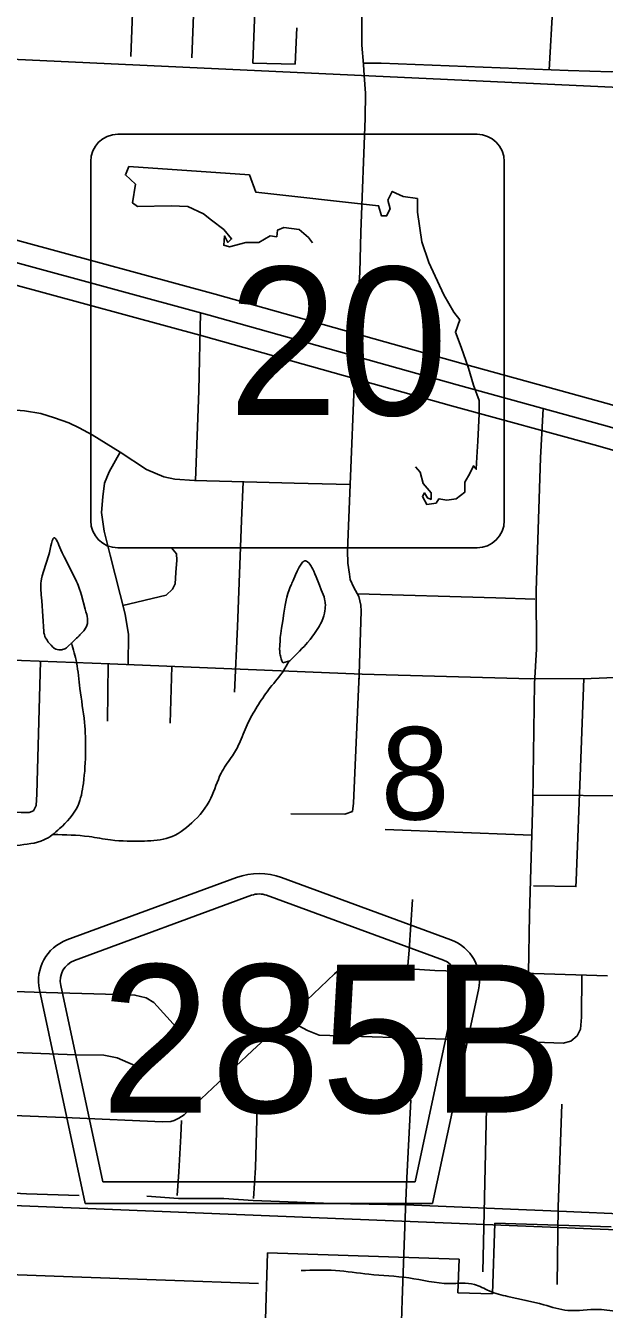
# Model space of a CAD drawing. Extents: x 1219626 to 1426462, y 456797 to 752399.
# Drawn here: x 1347236 to 1349895, y 552478 to 558376 of the extents above; entities that cross this region are included whole.
import ezdxf

# ---------------------------------------------------------------- set-up
doc = ezdxf.new("R2010")
doc.units = 0
for name, color, linetype in [('Cities Incorporated Area', 7, 'Continuous'), ('City Streets', 7, 'Continuous'), ('County Routes Highway Center Lines', 7, 'Continuous'), ('Lakes and Ponds', 7, 'Continuous'), ('Local Roads Paved', 7, 'Continuous'), ('Narrow River Creek and Branch and Slough', 7, 'Continuous'), ('Roadshields County Roads', 7, 'Continuous'), ('Roadshilelds State Highways', 7, 'Continuous'), ('Section Lines', 7, 'Continuous'), ('Section Numbers', 7, 'Continuous'), ('State Route Divided Highway Outline and Fill', 7, 'Continuous'), ('State Routes Highway Center Lines', 7, 'Continuous')]:
    doc.layers.add(name, color=color, linetype=linetype)

msp = doc.modelspace()

# ---------------------------------------------------------------- linework, layer by layer
at = {"layer": 'Cities Incorporated Area'}
for p, q in [((1349391.9, 552873.6), (1349381.6, 552549)), ((1349925.9, 552856.7), (1349391.9, 552873.6)), ((1348347.4, 552737.3), (1348336, 552378.8)), ((1349227, 552709.3), (1348347.4, 552737.3)), ((1349222.1, 552554), (1349227, 552709.3)), ((1349381.6, 552549), (1349222.1, 552554))]:
    msp.add_line(p, q, dxfattribs=at)
at = {"layer": 'City Streets'}
for p, q in [((1348482.2, 558366.3), (1348474.6, 558200.1)), ((1347615.9, 555444.2), (1347612.3, 555181)), ((1347908.4, 555432.2), (1347899.5, 555170.8)), ((1348766.6, 555356.4), (1348768.4, 555388.6)), ((1349567.3, 554840.6), (1350363.4, 554835.3)), ((1349521.8, 554659), (1349562, 554657)), ((1348998.5, 554128.9), (1348991.7, 554057.4)), ((1349353.9, 553402.4), (1349336.8, 552650.7))]:
    msp.add_line(p, q, dxfattribs=at)
for points in [[(1348750.7, 556857.9), (1348759.6, 557059), (1348770.7, 557242.2), (1348775.8, 557428), (1348795.4, 557951.3), (1348798, 558065.5), (1348792, 558147.3), (1348788.6, 558198.4), (1348781, 558286.2), (1348781, 558404.6), (1348786.1, 558497.5), (1348803.1, 558880.2), (1348820.2, 559528.8), (1348818.5, 559602), (1348800.6, 559699.2), (1348763.9, 559792.1), (1348691.5, 559883.3), (1348622.4, 559943.8), (1348544.9, 559994.9), (1348324.2, 560094.6), (1348209.1, 560153.4), (1348140.1, 560204.6), (1348061.7, 560282.1), (1348002.9, 560358.8)], [(1349402.2, 559412.8), (1349398.8, 559331), (1349404.8, 559279.9), (1349424.4, 559247.5), (1349448.3, 559216.8), (1349626.4, 559013.1), (1349873.5, 558724.2), (1349746.5, 558616.9), (1349706.5, 558581.9), (1349680.1, 558544.4), (1349663, 558508.6), (1349657.9, 558471.1), (1349641.5, 558173.6)], [(1347745.4, 558949), (1347734.8, 558636.5), (1347719.5, 558235)], [(1347999.9, 558228.2), (1348014.4, 558624.5), (1348024.3, 558938.8)], [(1348304.5, 558928.6), (1348296.5, 558645.8), (1348280.3, 558204.4), (1348474.6, 558200.1)], [(1350431.7, 558297.3), (1349977.5, 558169.4), (1349928.1, 558163.5), (1349727.8, 558170.3), (1348869.6, 558203.5), (1348788.1, 558204.4)], [(1348016.1, 556286.3), (1348031.6, 556698), (1348039.5, 557057.5)], [(1348767.9, 555396.8), (1348777.8, 555686.8), (1348776.1, 555714.1), (1348766.7, 555754.2), (1348744.5, 555794.2), (1348727.5, 555831.7), (1348723.2, 555855.6), (1348716.4, 555906.7), (1348714.7, 555963), (1348726.6, 556268.9), (1348747.1, 556758.1), (1348750.7, 556857.9)], [(1346969.6, 556615.9), (1347169.6, 556612), (1347230.9, 556606), (1347305.1, 556594.1), (1347368.1, 556574.5), (1347434.6, 556551.4), (1347482.3, 556528.4), (1347541.2, 556496.9), (1347669.8, 556416.8), (1347791.7, 556336.7), (1347871, 556303.4), (1347921.3, 556293.2), (1348012.4, 556286.4), (1348470.1, 556273.6), (1348726.6, 556268.2)], [(1349546.2, 554022.6), (1349550.7, 554291.7), (1349566.9, 554818.4), (1349574.6, 555354.5), (1349583.1, 555512.1), (1349581.4, 555779.7), (1349601.9, 556390.8), (1349613.7, 556617.8)], [(1347706.8, 555440.5), (1347708.6, 555579), (1347693.3, 555671.9), (1347625.1, 555942.9), (1347596.1, 556053.7), (1347585, 556139), (1347591, 556211.4), (1347598.7, 556274.5), (1347620, 556325.6), (1347670.8, 556416.2)], [(1348196.1, 555314), (1348209.7, 555614), (1348227.6, 556102.3), (1348235.8, 556280.2)], [(1347905.7, 555977.2), (1347928.5, 555948.9), (1347931.1, 555920.8), (1347925.9, 555863.7), (1347922.5, 555811.7), (1347910.6, 555787), (1347881.6, 555759.7), (1347683.1, 555712.4)], [(1348760.5, 555765.3), (1349396.5, 555746.9), (1349575.5, 555741.8)], [(1345573.1, 555524.8), (1345699.9, 555530.5), (1346886.2, 555470.8), (1347053.2, 555465.7), (1347623.4, 555444)], [(1346005, 554811.2), (1346336.5, 554803.5), (1346983.4, 554772.8), (1347216, 554760.9), (1347252.7, 554760.9), (1347271.4, 554769.4), (1347285.1, 554793.3), (1347287.6, 554845.3), (1347288.5, 554901.5), (1347305, 555456.1)], [(1347623.4, 555444), (1348782.4, 555396.2), (1349556.3, 555375.8), (1349834.1, 555377.5), (1350123.9, 555389.4), (1350698.3, 555377.5), (1351158.5, 555358.7), (1351552.2, 555341.7), (1352051.6, 555329.8)], [(1349800, 555377.3), (1349785.1, 554967.6), (1349764.7, 554447.7), (1349763.8, 554420.4), (1349568.6, 554424.7)], [(1349791.4, 554015), (1349789.6, 553820.4), (1349785.3, 553765), (1349770, 553735.2), (1349741, 553710.5), (1349706.1, 553701.1), (1349362.6, 553713), (1348584.5, 553737.8), (1348531.7, 553759.1), (1348491.6, 553780.4), (1348447.1, 553823.9)], [(1346872.4, 553949.9), (1347274.8, 553935.5), (1347658.3, 553925.3), (1347738.4, 553921.8), (1347789.6, 553909.9), (1347825.4, 553887.8), (1347929.3, 553772.7)], [(1347765.7, 553586.1), (1347656.6, 553633.8), (1347595.3, 553645.7), (1347467.4, 553647.4), (1346862.2, 553670.5)], [(1347793.6, 552998), (1347937.7, 552987.8), (1348030.6, 552986.9), (1348147.3, 552987.8), (1348282, 552977.6), (1348644.2, 552963.9), (1348983.4, 552958), (1349685.6, 552929), (1350381, 552899.2), (1350402.3, 553371.3), (1350399.8, 553431)], [(1349005.5, 553438.6), (1348985.1, 553052.6), (1348979.1, 552900.9), (1348965.5, 552519.9), (1348959.5, 552323.9), (1348963.8, 552294.1), (1348972.3, 552276.2), (1348987.6, 552261.7), (1349014, 552253.2), (1349315.7, 552238.7), (1349423.9, 552234)], [(1349699.9, 553421.2), (1349682.8, 552947.3), (1349677.7, 552592.8)], [(1348299, 553406.2), (1348292.2, 553128.4), (1348282.8, 552987.8)], [(1347931.7, 553001.4), (1347939.4, 553109.7), (1347948.7, 553275), (1347952.1, 553346.6)], [(1345594.8, 553077), (1346335.4, 553051.7), (1346826.3, 553031.3), (1347239.7, 553009.1), (1347481.7, 553001.4)], [(1346823.7, 552650.3), (1347451.2, 552628.1), (1348305.2, 552596.6)]]:
    msp.add_lwpolyline(points, dxfattribs=at)
at = {"layer": 'County Routes Highway Center Lines'}
msp.add_lwpolyline([(1345197.8, 553459.2), (1347023.4, 553374.8), (1347450.3, 553357.4), (1347865.5, 553340.4), (1347902.4, 553341.9), (1347917.9, 553345.2), (1347939.3, 553356.9), (1347964, 553371.4), (1348172.6, 553567.4), (1348201.7, 553595.6), (1348276.9, 553665.9), (1348525.8, 553896.8), (1348654.8, 554020.1), (1348679.1, 554041.9), (1348693.2, 554049.2), (1348713, 554052.1), (1348950.8, 554046.3), (1349116.7, 554035.1), (1349472.7, 554024.9), (1349908.9, 554011.3)], dxfattribs=at)
at = {"layer": 'Lakes and Ponds'}
for points in [[(1347426.6, 555520.9), (1347452.3, 555545), (1347461, 555553.2), (1347469.2, 555561.4), (1347475.6, 555566.9), (1347481.5, 555572.3), (1347485.5, 555578), (1347490.2, 555582), (1347497.9, 555589.4), (1347503.2, 555595.5), (1347506.8, 555600.3), (1347511.7, 555607.9), (1347515.8, 555616.1), (1347517.7, 555620.8), (1347519, 555625.4), (1347519.9, 555629.6), (1347520.7, 555637.8), (1347520.7, 555645), (1347520.2, 555651.4), (1347518.4, 555662.6), (1347516.6, 555670.9), (1347513.3, 555683.3), (1347509.9, 555695.4), (1347492.8, 555759.6), (1347488, 555775.5), (1347484.1, 555787.4), (1347477.7, 555805), (1347474.1, 555813.7), (1347470.2, 555822.3), (1347456.5, 555851), (1347445.8, 555872.1), (1347429.5, 555903.7), (1347412.7, 555935.3), (1347409.8, 555941.3), (1347406.8, 555947.7), (1347404, 555954.2), (1347398.5, 555967.4), (1347393.6, 555979.3), (1347389.3, 555989.5), (1347385.6, 555997.9), (1347382.3, 556004.7), (1347379.6, 556010), (1347377.2, 556014), (1347375.2, 556017.1), (1347373.5, 556019.3), (1347372.1, 556020.9), (1347370.8, 556022), (1347368.7, 556023.2), (1347367.2, 556023.5), (1347366.2, 556023.3), (1347364.6, 556022.3), (1347363.2, 556020.5), (1347361.7, 556017.9), (1347360.5, 556015.1), (1347358.2, 556009.1), (1347356.4, 556003.1), (1347354.9, 555997.5), (1347352.4, 555987), (1347348.9, 555970.6), (1347347.2, 555962.7), (1347345.3, 555955.1), (1347342.5, 555944.8), (1347317.5, 555868.2), (1347312.2, 555849), (1347309, 555834.5), (1347307.2, 555823.6), (1347306.3, 555815.4), (1347305.5, 555803), (1347305.7, 555790.5), (1347307.6, 555761.8), (1347309.7, 555733.1), (1347314.6, 555662.7), (1347319.6, 555592.3), (1347320.1, 555587.2), (1347321, 555582.5), (1347322.1, 555578.2), (1347324.9, 555570.2), (1347328, 555563.5), (1347331.2, 555557.8), (1347334.3, 555552.8), (1347340.3, 555544.4), (1347345.2, 555538.3), (1347353, 555529.5), (1347361.2, 555520.9), (1347364.4, 555518), (1347367.8, 555515.7), (1347371.2, 555513.8), (1347374.7, 555512.2), (1347381.5, 555510), (1347387.8, 555508.9), (1347393.4, 555508.4), (1347398.2, 555508.5), (1347402.4, 555508.9), (1347406.1, 555509.5), (1347412.1, 555511.2), (1347416.3, 555512.9), (1347419.2, 555514.5), (1347423.2, 555517.4), (1347426.6, 555520.9)], [(1348416.9, 555449.1), (1348450.5, 555458.3), (1348494.2, 555502.6), (1348505.4, 555514.2), (1348514.9, 555524.4), (1348531, 555542.6), (1348542.6, 555556.6), (1348551, 555567.4), (1348563.4, 555584.2), (1348575.5, 555601.8), (1348581.2, 555610.8), (1348586.3, 555619.5), (1348590.7, 555627.8), (1348594.6, 555635.8), (1348601, 555651.1), (1348605.6, 555664.9), (1348608.8, 555677), (1348610.9, 555687.8), (1348612.1, 555697.2), (1348612.8, 555705.5), (1348612.9, 555712.7), (1348612.4, 555725.3), (1348611.2, 555734.7), (1348609.8, 555741.7), (1348607, 555752.1), (1348603.3, 555762.3), (1348598.8, 555773.4), (1348594.5, 555784.3), (1348586.1, 555806), (1348570.9, 555844.6), (1348565, 555858.4), (1348559.8, 555869.9), (1348555.2, 555879.3), (1348551.1, 555886.9), (1348547.5, 555893), (1348544.3, 555897.9), (1348541.6, 555901.8), (1348536.7, 555907.7), (1348533, 555911.2), (1348530.3, 555913.4), (1348526.1, 555915.8), (1348522, 555917), (1348519.9, 555917.1), (1348517.9, 555916.7), (1348515.9, 555916), (1348514, 555915), (1348512.1, 555913.8), (1348508.4, 555910.6), (1348504.9, 555906.7), (1348501.6, 555902.4), (1348498.5, 555897.8), (1348495.6, 555893.1), (1348492.8, 555888.3), (1348487.7, 555878.7), (1348483.2, 555869.6), (1348475.6, 555852.9), (1348464.6, 555827.3), (1348459.5, 555815.2), (1348457, 555809.4), (1348454.6, 555804), (1348450.3, 555793.8), (1348446.7, 555784.3), (1348440.8, 555766.6), (1348436.5, 555751), (1348433.2, 555737.4), (1348428.5, 555713.6), (1348422.7, 555677.7), (1348416.9, 555641.4), (1348411.6, 555608.2), (1348408.2, 555583.3), (1348406.1, 555564.6), (1348404.8, 555550.6), (1348403.5, 555529.5), (1348403, 555508.6), (1348403.1, 555504.8), (1348403.6, 555497.7), (1348404.4, 555491.6), (1348405.3, 555486.2), (1348406.3, 555481.6), (1348408.4, 555473.4), (1348410.3, 555467.3), (1348413.4, 555458.2), (1348416.9, 555449.1)]]:
    msp.add_lwpolyline(points, dxfattribs=at)
at = {"layer": 'Local Roads Paved'}
for p, q in [((1348887.7, 554682.9), (1349521.8, 554659)), ((1349013.8, 554360.8), (1348998.5, 554128.9))]:
    msp.add_line(p, q, dxfattribs=at)
msp.add_lwpolyline([(1348768.4, 555396.8), (1348742.8, 554803.9), (1348737.7, 554766.4), (1348701.9, 554752.8), (1348454.8, 554754.5)], dxfattribs=at)
at = {"layer": 'Narrow River Creek and Branch and Slough'}
for points in [[(1349023.9, 563542.5), (1349027, 563382.5), (1349061.6, 563309.8), (1349110, 563268.3), (1349199.9, 563195.6), (1349237.9, 563136.8), (1349255.2, 563036.5), (1349248.3, 562894.6), (1349244.8, 562818.5), (1349206.8, 562738.9), (1349199.9, 562666.2), (1349213.7, 562593.6), (1349262.1, 562410.2), (1349303.6, 562264.8), (1349307.1, 562199.1), (1349276, 562095.3), (1349234.5, 562036.5), (1349231, 561963.8), (1349262.1, 561894.6), (1349251.8, 561825.4), (1349217.2, 561752.7), (1349182.6, 561680), (1349234.5, 561499.2), (1349258.7, 561433.4), (1349269, 561381.5), (1349272.5, 561298.5), (1349272.5, 561177.4), (1349272.5, 561101.3), (1349289.8, 561028.6), (1349338.2, 560917.9), (1349383.2, 560841.7), (1349500.8, 560703.3), (1349601, 560589.1), (1349670.2, 560502.6), (1349739.4, 560388.4), (1349753.2, 560326.2), (1349746.3, 560284.6), (1349711.7, 560246.6), (1349708.3, 560205.1), (1349742.8, 560160.1), (1349829.3, 560137.5), (1349863.9, 560127.1), (1349884.6, 560102.9), (1349867.3, 560026.8), (1349850, 559957.6), (1349853.5, 559902.2), (1349874.3, 559833), (1349891.5, 559739.6), (1349901.9, 559694.6), (1349898.5, 559635.8), (1349870.8, 559577), (1349888.1, 559528.5), (1349908.8, 559438.5), (1349915.8, 559383.2), (1349933, 559362.4), (1349936.5, 559345.1), (1350012.6, 559307.1), (1350144, 559265.5), (1350189, 559241.3), (1350233.9, 559192.9), (1350278.9, 559106.4), (1350352.5, 558991.7), (1350421.7, 558894.8), (1350632.7, 558659.5), (1350722.6, 558566.1), (1350767.5, 558493.4), (1350802.1, 558451.9), (1350864.4, 558400), (1350957.7, 558351.6), (1350982, 558310.1), (1350971.6, 558261.6), (1350940.5, 558213.2), (1350964.7, 558171.6), (1351013.1, 558130.1), (1351116.8, 558043.6), (1351196.4, 558002.1), (1351244.8, 558022.9), (1351317.4, 558047.1), (1351417.7, 558050.5), (1351493.8, 558022.9), (1351611.4, 557943.3), (1351773.9, 557780.6), (1351877.7, 557673.4), (1351898.4, 557611.1), (1351919.2, 557562.6), (1351939.9, 557528), (1351978, 557476.1), (1351988.3, 557410.4), (1351995.2, 557320.4), (1352022.9, 557265.1), (1352078.2, 557213.2)], [(1344464.9, 554673), (1344663.7, 554712.9), (1344824.5, 554759.6), (1344943.8, 554775.2), (1345037.2, 554733.7), (1345104.6, 554723.3), (1345218.8, 554775.2), (1345348.5, 554775.2), (1345504.1, 554738.9), (1345722, 554707.7), (1345882.8, 554655.8), (1346074.7, 554567.6), (1346214.8, 554474.2), (1346334.1, 554385.9), (1346474.1, 554396.3), (1346609, 554427.5), (1346759.5, 554437.8), (1346915.1, 554494.9), (1346951.4, 554531.3), (1347013.6, 554562.4), (1347195.2, 554609.1), (1347319.7, 554635.1), (1347392.3, 554687), (1347475.3, 554790.8), (1347501.3, 554894.6), (1347511.6, 555045.1), (1347506.4, 555174.9), (1347485.7, 555330.6), (1347470.1, 555450), (1347447.2, 555540.2)], [(1347363, 554659.9), (1347527.2, 554650.6), (1347625.8, 554635.1), (1347781.4, 554629.9), (1347895.5, 554645.5), (1347999.3, 554712.9), (1348087.4, 554827.1), (1348134.1, 554941.3), (1348180.8, 555014), (1348217.1, 555076.3), (1348253.4, 555164.5), (1348300.1, 555247.5), (1348352, 555325.4), (1348414.3, 555403.2), (1348445.4, 555455.2)], [(1348502.5, 552656.5), (1348659.9, 552656.5), (1348813.1, 552639.5), (1348996, 552622.5), (1349183.2, 552596.9), (1349298, 552592.7), (1349366.1, 552562.9), (1349451.2, 552537.3), (1349617.1, 552499), (1349727.7, 552473.5), (1349868.1, 552477.8), (1349970.2, 552465), (1350127.6, 552435.2), (1350212.7, 552422.4), (1350467.9, 552418.2), (1350761.5, 552422.4), (1350952.9, 552413.9), (1351114.6, 552409.6), (1351314.5, 552379.9), (1351488.9, 552375.6), (1351599.5, 552379.9), (1351710.1, 552413.9), (1351850.5, 552430.9), (1351999.4, 552452.2), (1352152.6, 552448), (1352236.3, 552452.2)]]:
    msp.add_spline(points, degree=3, dxfattribs=at)
at = {"layer": 'Roadshields County Roads'}
for p, q in [((1347425.8, 554175.6), (1348205.2, 554461.9)), ((1348412.1, 554461.9), (1349190.1, 554176.1)), ((1347460.3, 554081.7), (1348274.1, 554380.7)), ((1348343.1, 554380.7), (1349155.6, 554082.2)), ((1347590.6, 553063.8), (1347397, 553966.9)), ((1349218.9, 553967.4), (1349025.2, 553063.8)), ((1347509.8, 552963.8), (1347299.2, 553945.9)), ((1349316.7, 553946.4), (1349106, 552963.8)), ((1349025.2, 553063.8), (1347590.6, 553063.8)), ((1349106, 552963.8), (1347509.8, 552963.8))]:
    msp.add_line(p, q, dxfattribs=at)
for centre, radius, start, end in [((1348308.6, 554180.3), 300, 69.82698, 110.17301), ((1348308.6, 554286.9), 100, 69.82699, 110.17298), ((1347494.8, 553987.9), 200, 110.17298, 192.09989), ((1349121.1, 553988.4), 200, 347.90009, 69.82701), ((1347494.8, 553987.9), 100, 110.17298, 192.09989), ((1349121.1, 553988.4), 100, 347.90009, 69.82699)]:
    msp.add_arc(centre, radius, start, end, dxfattribs=at)
at = {"layer": 'Roadshilelds State Highways'}
for p, q in [((1349309.9, 557877.2), (1347659.9, 557877.2)), ((1347534.9, 557752.2), (1347534.9, 556102.2)), ((1349434.9, 556102.2), (1349434.9, 557752.2)), ((1347659.9, 555977.2), (1349309.9, 555977.2))]:
    msp.add_line(p, q, dxfattribs=at)
for points in [[(1348554.5, 557378.1), (1348534.8, 557403.4), (1348492, 557439.7), (1348422.8, 557449.6), (1348393.1, 557436.4), (1348389.8, 557406.7), (1348360.1, 557410), (1348307.4, 557380.3), (1348248, 557380.3), (1348172.2, 557360.6), (1348145.9, 557367.1), (1348149.1, 557410), (1348165.6, 557380.3), (1348182.1, 557396.8), (1348145.9, 557439.7), (1348089.8, 557482.6), (1348053.6, 557512.3), (1347981, 557545.3), (1347905.2, 557548.6), (1347750.3, 557545.3), (1347727.2, 557561.7), (1347740.4, 557647.5), (1347694.2, 557690.4), (1347710.7, 557730)], [(1347710.7, 557730), (1348264.5, 557690.4), (1348294.2, 557611.2), (1348857.9, 557548.6), (1348871.1, 557502.4), (1348894.1, 557502.4), (1348910.6, 557535.4), (1348900.7, 557574.9), (1348920.5, 557614.5), (1348970, 557591.4), (1349035.9, 557581.5), (1349035.9, 557518.9), (1349055.7, 557383.6), (1349088.6, 557288), (1349157.9, 557139.6), (1349204, 557060.4), (1349230.4, 557024.1), (1349210.6, 556968.1), (1349237, 556898.8), (1349269.9, 556803.1), (1349293, 556724), (1349319.4, 556654.7), (1349319.4, 556592.1), (1349312.8, 556466.7), (1349309.5, 556394.2), (1349306.2, 556338.1), (1349293, 556354.6), (1349276.5, 556318.3), (1349253.5, 556278.7), (1349253.5, 556232.5), (1349213.9, 556202.9), (1349171.1, 556196.3), (1349134.8, 556202.9), (1349121.6, 556183.1), (1349078.7, 556176.5), (1349059, 556212.8), (1349068.9, 556229.2), (1349082, 556206.2), (1349098.5, 556199.6), (1349098.5, 556229.2), (1349062.3, 556272.1), (1349049.1, 556324.9), (1349026.6, 556349.4)]]:
    msp.add_lwpolyline(points, dxfattribs=at)
for centre, start, end in [((1347659.9, 557752.2), 90, 180), ((1349309.9, 557752.2), 0, 90), ((1347659.9, 556102.2), 180, 270), ((1349309.9, 556102.2), 270, 0)]:
    msp.add_arc(centre, 125, start, end, dxfattribs=at)
at = {"layer": 'Section Lines'}
for p, q in [((1350969.2, 558045.4), (1345699.4, 558291.2)), ((1345459, 553024), (1350797.5, 552810.3))]:
    msp.add_line(p, q, dxfattribs=at)
at = {"layer": 'State Route Divided Highway Outline and Fill'}
for points in [[(1341840.2, 558661.3), (1343574.3, 558196.1), (1344470.3, 557944.8), (1345365.8, 557696.4), (1346275.5, 557443.9), (1347163.8, 557192.3), (1348053, 556950.2), (1349192.4, 556629.9), (1349864.2, 556445.2), (1350747.1, 556192.7), (1351245.1, 556055.9), (1352540.1, 555691.7), (1353002.1, 555564.5), (1353414.3, 555446.6), (1353727.7, 555359.9)], [(1353468.4, 555639.1), (1353056.2, 555757), (1352593.7, 555884.4), (1351298.6, 556248.6), (1350801.1, 556385.3), (1349918.2, 556637.8), (1349246, 556822.6), (1348106.3, 557143), (1347217.3, 557385), (1346329.5, 557636.5), (1345419.2, 557889.1), (1344524, 558137.4), (1343627.2, 558389)]]:
    msp.add_lwpolyline(points, dxfattribs=at)
at = {"layer": 'State Routes Highway Center Lines'}
msp.add_lwpolyline([(1353441.4, 555542.8), (1353029.2, 555660.8), (1352566.9, 555788.1), (1351271.8, 556152.3), (1350774.1, 556289), (1349891.2, 556541.5), (1349219.2, 556726.2), (1348079.6, 557046.6), (1347190.5, 557288.7), (1346302.5, 557540.2), (1345392.5, 557792.7), (1344497.2, 558041.1), (1343600.7, 558292.6), (1341869.5, 558756.9)], dxfattribs=at)

# ---------------------------------------------------------------- texts
at = {"layer": 'Roadshields County Roads'}
msp.add_text('285B', height=680, dxfattribs=at).set_placement((1347580.4, 553382))
at = {"layer": 'Roadshilelds State Highways'}
msp.add_text('20', height=680, dxfattribs=at).set_placement((1348166.1, 556587.2))
at = {"layer": 'Section Numbers'}
msp.add_text('8', height=425, rotation=359.99966, dxfattribs=at).set_placement((1348867.4, 554728.6))

doc.saveas('drawing.dxf')
